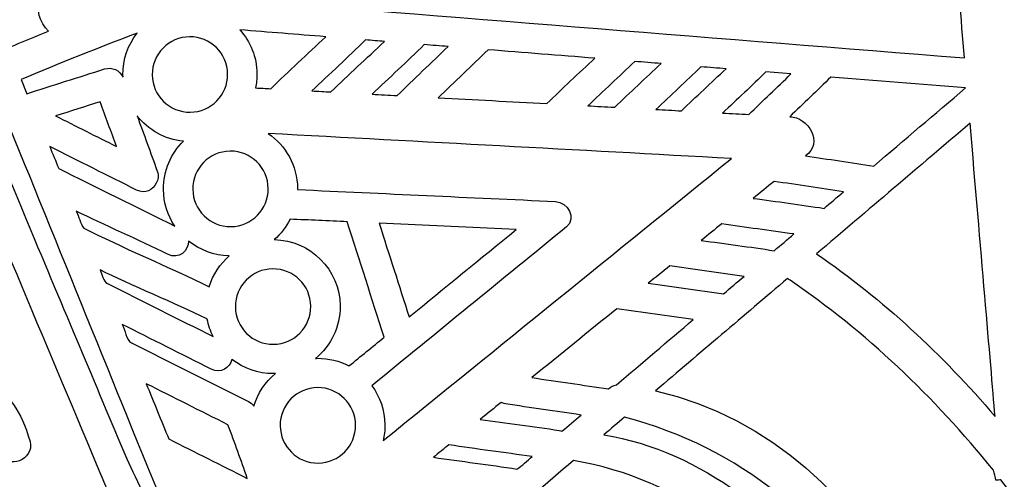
# Model space of a CAD drawing. Header units: millimetres. Extents: x -482 to 545, y -423 to 387.
# Tile 448 of 487: x 346 to 385, y 305 to 324. Entities that reach past the tile are written whole.
import ezdxf

# ---------------------------------------------------------------- set-up
doc = ezdxf.new("R2010")
doc.units = ezdxf.units.MM
doc.header["$MEASUREMENT"] = 0
doc.layers.add('Layer 1', color=7, linetype='Continuous')

msp = doc.modelspace()

# ---------------------------------------------------------------- linework, layer by layer
at = {"layer": 'Layer 1'}
for points, knots in [([(533.7913, 247.7796), (526.499, 265.0213), (516.0589, 280.5054), (502.762, 293.8027), (502.762, 293.8027), (489.4651, 307.0992), (473.981, 317.5393), (456.7393, 324.8316), (456.7393, 324.8316), (438.8884, 332.3821), (419.9266, 336.2104), (400.3806, 336.2104), (400.3806, 336.2104), (380.8342, 336.2104), (361.8724, 332.3821), (344.0219, 324.8316), (344.0219, 324.8316), (326.7806, 317.5393), (311.2961, 307.0992), (297.9992, 293.8027), (297.9992, 293.8027), (284.7023, 280.5054), (274.2625, 265.0213), (266.9699, 247.7796), (266.9699, 247.7796), (259.4194, 229.9291), (255.5914, 210.9673), (255.5914, 191.4209), (255.5914, 191.4209), (255.5914, 171.8749), (259.4194, 152.9128), (266.9699, 135.0622), (266.9699, 135.0622), (274.2625, 117.8205), (284.7023, 102.3364), (297.9992, 89.0395), (297.9992, 89.0395), (309.6119, 77.4264), (322.8944, 67.996), (337.5576, 60.9348), (337.5576, 60.9348), (337.5576, 60.9344), (337.5572, 60.9341), (337.5572, 60.9341), (337.5572, 60.9341), (337.5801, 60.9228), (337.6034, 60.9118), (337.6267, 60.9009), (337.6267, 60.9009), (337.6588, 60.8854), (337.6902, 60.8691), (337.722, 60.8536), (337.722, 60.8536), (337.7223, 60.8543), (337.7223, 60.8547), (337.7227, 60.855), (337.7227, 60.855), (338.2487, 60.6024), (338.775, 60.3513), (339.3045, 60.105), (339.3045, 60.105), (339.1366, 59.9558), (338.9644, 59.8352), (338.83, 59.7646), (338.83, 59.7646), (337.8994, 59.2739), (339.4442, 58.1817), (340.6066, 58.6646), (340.6066, 58.6646), (340.9227, 58.7962), (341.1824, 58.9624), (341.4043, 59.1504), (341.4043, 59.1504), (341.7835, 58.9807), (342.1627, 58.8121), (342.5437, 58.6459), (342.5437, 58.6459), (342.386, 58.5172), (342.2248, 58.3979), (342.0618, 58.2925), (342.0618, 58.2925), (340.776, 57.4606), (341.9535, 56.2379), (343.2465, 57.0743), (343.2465, 57.0743), (343.6504, 57.3357), (344.018, 57.5982), (344.3499, 57.8737), (344.3499, 57.8737), (344.7923, 57.6874), (345.2358, 57.5033), (345.6803, 57.322), (345.6803, 57.322), (344.3697, 56.5667), (345.0467, 54.9118), (346.6303, 55.7038), (346.6303, 55.7038), (347.0974, 55.937), (347.483, 56.1931), (347.8093, 56.4728), (347.8093, 56.4728), (348.2055, 56.3183), (348.6023, 56.1656), (348.9996, 56.0142), (348.9996, 56.0142), (348.8853, 55.9176), (348.7681, 55.8237), (348.6436, 55.7376), (348.6436, 55.7376), (347.1549, 54.7054), (347.6611, 53.3793), (349.0828, 53.9575), (349.0828, 53.9575), (349.8575, 54.2729), (350.5278, 54.7082), (351.0919, 55.2371), (351.0919, 55.2371), (352.2762, 54.8074), (353.465, 54.3936), (354.6585, 53.9963), (354.6585, 53.9963), (355.1435, 52.98), (355.8547, 52.1097), (356.8908, 51.5244), (356.8908, 51.5244), (358.4434, 50.6471), (360.3618, 50.4657), (362.1017, 50.2625), (362.1017, 50.2625), (364.0914, 50.0301), (365.5597, 49.9112), (367.4855, 49.9845), (367.4855, 49.9845), (367.3504, 49.8731), (367.2117, 49.7595), (367.0653, 49.6399), (367.0653, 49.6399), (366.6769, 49.3227), (366.9006, 48.8345), (367.5945, 49.1047), (367.5945, 49.1047), (368.5279, 49.4691), (369.3922, 49.8674), (370.2054, 50.326), (370.2054, 50.326), (371.0291, 50.1528), (371.9044, 50.1108), (372.7549, 50.1299), (372.7549, 50.1299), (372.0374, 49.5834), (371.215, 49.1008), (370.2294, 48.7093), (370.2294, 48.7093), (369.7771, 48.5293), (369.9225, 48.0654), (370.3525, 48.1236), (370.3525, 48.1236), (371.3741, 48.2619), (372.3831, 48.5068), (373.3402, 48.8574), (373.3402, 48.8574), (374.1057, 48.686), (374.9196, 48.6309), (375.7182, 48.6362), (375.7182, 48.6362), (375.1792, 48.3699), (374.5393, 48.1071), (373.7497, 47.8262), (373.7497, 47.8262), (373.44, 47.7084), (373.5321, 47.2025), (373.8877, 47.2484), (373.8877, 47.2484), (375.6798, 47.4802), (377.3968, 47.5557), (378.9049, 48.2132), (378.9049, 48.2132), (379.3593, 48.1459), (379.8143, 48.0813), (380.2698, 48.0178), (380.2698, 48.0178), (379.966, 47.7631), (379.6595, 47.52), (379.3547, 47.2943), (379.3547, 47.2943), (378.8816, 46.944), (379.0132, 46.2006), (379.687, 46.1601), (379.687, 46.1601), (381.1009, 46.0747), (388.0887, 44.8075), (391.5749, 44.7747), (391.5749, 44.7747), (391.5731, 44.4724), (391.8663, 44.1792), (392.1732, 44.4018), (392.1732, 44.4018), (393.717, 45.4693), (394.7037, 46.5876), (395.8082, 47.9935), (395.8082, 47.9935), (395.9222, 47.9257), (396.0382, 47.8633), (396.1582, 47.809), (396.1582, 47.809), (395.4604, 46.7002), (394.6917, 45.8719), (393.6891, 44.9755), (393.6891, 44.9755), (393.2876, 44.6163), (393.8803, 44.0279), (394.2796, 44.3849), (394.2796, 44.3849), (395.3789, 45.3677), (396.2178, 46.2945), (396.9756, 47.5423), (396.9756, 47.5423), (397.093, 47.5165), (397.2112, 47.4943), (397.3312, 47.477), (397.3312, 47.477), (396.9936, 46.4342), (396.367, 45.5551), (395.4869, 44.8731), (395.4869, 44.8731), (395.0621, 44.5444), (395.6572, 43.9577), (396.077, 44.2826), (396.077, 44.2826), (397.1061, 45.0799), (397.8279, 46.1728), (398.1831, 47.417), (398.1831, 47.417), (398.3119, 47.4163), (398.4407, 47.4188), (398.5691, 47.4244), (398.5691, 47.4244), (398.2734, 46.4712), (397.8025, 45.6048), (397.1375, 44.8375), (397.1375, 44.8375), (396.7875, 44.4329), (397.376, 43.8399), (397.728, 44.247), (397.728, 44.247), (398.3475, 44.962), (398.7462, 45.7823), (399.0972, 46.6416), (399.0972, 46.6416), (399.3395, 46.6388), (401.0516, 46.6346), (401.664, 46.6416), (401.664, 46.6416), (402.015, 45.7823), (402.4136, 44.962), (403.0328, 44.247), (403.0328, 44.247), (403.3852, 43.8399), (403.9736, 44.4329), (403.6233, 44.8375), (403.6233, 44.8375), (402.9587, 45.6048), (402.4877, 46.4712), (402.1921, 47.4244), (402.1921, 47.4244), (402.3205, 47.4188), (402.4493, 47.4163), (402.578, 47.417), (402.578, 47.417), (402.9333, 46.1728), (403.6551, 45.0799), (404.6841, 44.2826), (404.6841, 44.2826), (405.1036, 43.9577), (405.6991, 44.5444), (405.2747, 44.8731), (405.2747, 44.8731), (404.3945, 45.5551), (403.7676, 46.4342), (403.43, 47.477), (403.43, 47.477), (403.5499, 47.4943), (403.6681, 47.5165), (403.7856, 47.5423), (403.7856, 47.5423), (404.5434, 46.2945), (405.3823, 45.3677), (406.4815, 44.3849), (406.4815, 44.3849), (406.8809, 44.0279), (407.4735, 44.6163), (407.0717, 44.9755), (407.0717, 44.9755), (406.0698, 45.8719), (405.3008, 46.7002), (404.6026, 47.809), (404.6026, 47.809), (404.7229, 47.8633), (404.839, 47.9257), (404.9533, 47.9935), (404.9533, 47.9935), (406.0575, 46.5876), (407.0442, 45.4693), (408.588, 44.4018), (408.588, 44.4018), (408.8949, 44.1792), (409.188, 44.4724), (409.1863, 44.7747), (409.1863, 44.7747), (412.6724, 44.8075), (419.6599, 46.0747), (421.0742, 46.1601), (421.0742, 46.1601), (421.748, 46.2006), (421.8796, 46.944), (421.4065, 47.2943), (421.4065, 47.2943), (421.1017, 47.52), (420.7951, 47.7631), (420.4914, 48.0178), (420.4914, 48.0178), (420.9468, 48.0813), (421.4023, 48.1459), (421.8566, 48.2132), (421.8566, 48.2132), (423.3644, 47.5557), (425.0814, 47.4802), (426.8735, 47.2484), (426.8735, 47.2484), (427.2291, 47.2025), (427.3212, 47.7084), (427.0114, 47.8262), (427.0114, 47.8262), (426.2223, 48.1071), (425.5816, 48.3699), (425.0429, 48.6362), (425.0429, 48.6362), (425.842, 48.6309), (426.6555, 48.686), (427.421, 48.8574), (427.421, 48.8574), (428.3777, 48.5068), (429.3867, 48.2619), (430.409, 48.1236), (430.409, 48.1236), (430.8391, 48.0654), (430.9841, 48.5293), (430.5314, 48.7093), (430.5314, 48.7093), (429.5461, 49.1008), (428.7238, 49.5834), (428.0063, 50.1299), (428.0063, 50.1299), (428.8568, 50.1108), (429.7324, 50.1528), (430.5561, 50.326), (430.5561, 50.326), (431.3689, 49.8674), (432.2332, 49.4691), (433.1667, 49.1047), (433.1667, 49.1047), (433.8606, 48.8345), (434.0843, 49.3227), (433.6955, 49.6399), (433.6955, 49.6399), (433.5495, 49.7595), (433.4112, 49.8731), (433.2761, 49.9845), (433.2761, 49.9845), (435.2015, 49.9112), (436.6694, 50.0301), (438.6594, 50.2625), (438.6594, 50.2625), (440.3993, 50.4657), (442.3177, 50.6471), (443.8703, 51.5244), (443.8703, 51.5244), (444.9064, 52.1097), (445.6176, 52.98), (446.1027, 53.9963), (446.1027, 53.9963), (447.2958, 54.3936), (448.485, 54.8074), (449.6693, 55.2371), (449.6693, 55.2371), (450.2334, 54.7082), (450.9037, 54.2729), (451.6787, 53.9575), (451.6787, 53.9575), (453.1, 53.3793), (453.6063, 54.7054), (452.1172, 55.7376), (452.1172, 55.7376), (451.993, 55.8237), (451.8756, 55.9176), (451.7616, 56.0142), (451.7616, 56.0142), (452.1588, 56.1656), (452.5557, 56.3183), (452.9519, 56.4728), (452.9519, 56.4728), (453.2782, 56.1931), (453.6641, 55.937), (454.1309, 55.7038), (454.1309, 55.7038), (455.7141, 54.9118), (456.3915, 56.5667), (455.0809, 57.322), (455.0809, 57.322), (455.525, 57.5033), (455.9685, 57.6874), (456.4116, 57.8737), (456.4116, 57.8737), (456.7432, 57.5982), (457.1108, 57.3357), (457.5151, 57.0743), (457.5151, 57.0743), (458.8076, 56.2379), (459.9856, 57.4606), (458.6993, 58.2925), (458.6993, 58.2925), (458.5364, 58.3979), (458.3751, 58.5172), (458.2174, 58.6459), (458.2174, 58.6459), (458.5984, 58.8121), (458.9777, 58.9807), (459.3566, 59.1504), (459.3566, 59.1504), (459.5788, 58.9624), (459.8388, 58.7962), (460.1542, 58.6646), (460.1542, 58.6646), (461.3169, 58.1817), (462.8618, 59.2739), (461.9308, 59.7646), (461.9308, 59.7646), (461.7964, 59.8352), (461.6246, 59.9558), (461.457, 60.105), (461.457, 60.105), (476.8138, 67.2502), (490.6896, 76.9671), (502.762, 89.0395), (502.762, 89.0395), (516.0589, 102.3364), (526.499, 117.8205), (533.7913, 135.0622), (533.7913, 135.0622), (541.3418, 152.9128), (545.1698, 171.8749), (545.1698, 191.4209), (545.1698, 191.4209), (545.1698, 210.9673), (541.3418, 229.9291), (533.7913, 247.7796)], [0, 0, 0, 0, 0.0086957, 0.0086957, 0.0086957, 0.0086957, 0.0173913, 0.0173913, 0.0173913, 0.0173913, 0.026087, 0.026087, 0.026087, 0.026087, 0.0347826, 0.0347826, 0.0347826, 0.0347826, 0.0434783, 0.0434783, 0.0434783, 0.0434783, 0.0521739, 0.0521739, 0.0521739, 0.0521739, 0.0608696, 0.0608696, 0.0608696, 0.0608696, 0.0695652, 0.0695652, 0.0695652, 0.0695652, 0.0782609, 0.0782609, 0.0782609, 0.0782609, 0.0869565, 0.0869565, 0.0869565, 0.0869565, 0.0956522, 0.0956522, 0.0956522, 0.0956522, 0.1043478, 0.1043478, 0.1043478, 0.1043478, 0.1130435, 0.1130435, 0.1130435, 0.1130435, 0.1217391, 0.1217391, 0.1217391, 0.1217391, 0.1304348, 0.1304348, 0.1304348, 0.1304348, 0.1391304, 0.1391304, 0.1391304, 0.1391304, 0.1478261, 0.1478261, 0.1478261, 0.1478261, 0.1565217, 0.1565217, 0.1565217, 0.1565217, 0.1652174, 0.1652174, 0.1652174, 0.1652174, 0.173913, 0.173913, 0.173913, 0.173913, 0.1826087, 0.1826087, 0.1826087, 0.1826087, 0.1913043, 0.1913043, 0.1913043, 0.1913043, 0.2, 0.2, 0.2, 0.2, 0.2086957, 0.2086957, 0.2086957, 0.2086957, 0.2173913, 0.2173913, 0.2173913, 0.2173913, 0.226087, 0.226087, 0.226087, 0.226087, 0.2347826, 0.2347826, 0.2347826, 0.2347826, 0.2434783, 0.2434783, 0.2434783, 0.2434783, 0.2521739, 0.2521739, 0.2521739, 0.2521739, 0.2608696, 0.2608696, 0.2608696, 0.2608696, 0.2695652, 0.2695652, 0.2695652, 0.2695652, 0.2782609, 0.2782609, 0.2782609, 0.2782609, 0.2869565, 0.2869565, 0.2869565, 0.2869565, 0.2956522, 0.2956522, 0.2956522, 0.2956522, 0.3043478, 0.3043478, 0.3043478, 0.3043478, 0.3130435, 0.3130435, 0.3130435, 0.3130435, 0.3217391, 0.3217391, 0.3217391, 0.3217391, 0.3304348, 0.3304348, 0.3304348, 0.3304348, 0.3391304, 0.3391304, 0.3391304, 0.3391304, 0.3478261, 0.3478261, 0.3478261, 0.3478261, 0.3565217, 0.3565217, 0.3565217, 0.3565217, 0.3652174, 0.3652174, 0.3652174, 0.3652174, 0.373913, 0.373913, 0.373913, 0.373913, 0.3826087, 0.3826087, 0.3826087, 0.3826087, 0.3913043, 0.3913043, 0.3913043, 0.3913043, 0.4, 0.4, 0.4, 0.4, 0.4086957, 0.4086957, 0.4086957, 0.4086957, 0.4173913, 0.4173913, 0.4173913, 0.4173913, 0.426087, 0.426087, 0.426087, 0.426087, 0.4347826, 0.4347826, 0.4347826, 0.4347826, 0.4434783, 0.4434783, 0.4434783, 0.4434783, 0.4521739, 0.4521739, 0.4521739, 0.4521739, 0.4608696, 0.4608696, 0.4608696, 0.4608696, 0.4695652, 0.4695652, 0.4695652, 0.4695652, 0.4782609, 0.4782609, 0.4782609, 0.4782609, 0.4869565, 0.4869565, 0.4869565, 0.4869565, 0.4956522, 0.4956522, 0.4956522, 0.4956522, 0.5043478, 0.5043478, 0.5043478, 0.5043478, 0.5130435, 0.5130435, 0.5130435, 0.5130435, 0.5217391, 0.5217391, 0.5217391, 0.5217391, 0.5304348, 0.5304348, 0.5304348, 0.5304348, 0.5391304, 0.5391304, 0.5391304, 0.5391304, 0.5478261, 0.5478261, 0.5478261, 0.5478261, 0.5565217, 0.5565217, 0.5565217, 0.5565217, 0.5652174, 0.5652174, 0.5652174, 0.5652174, 0.573913, 0.573913, 0.573913, 0.573913, 0.5826087, 0.5826087, 0.5826087, 0.5826087, 0.5913043, 0.5913043, 0.5913043, 0.5913043, 0.6, 0.6, 0.6, 0.6, 0.6086957, 0.6086957, 0.6086957, 0.6086957, 0.6173913, 0.6173913, 0.6173913, 0.6173913, 0.626087, 0.626087, 0.626087, 0.626087, 0.6347826, 0.6347826, 0.6347826, 0.6347826, 0.6434783, 0.6434783, 0.6434783, 0.6434783, 0.6521739, 0.6521739, 0.6521739, 0.6521739, 0.6608696, 0.6608696, 0.6608696, 0.6608696, 0.6695652, 0.6695652, 0.6695652, 0.6695652, 0.6782609, 0.6782609, 0.6782609, 0.6782609, 0.6869565, 0.6869565, 0.6869565, 0.6869565, 0.6956522, 0.6956522, 0.6956522, 0.6956522, 0.7043478, 0.7043478, 0.7043478, 0.7043478, 0.7130435, 0.7130435, 0.7130435, 0.7130435, 0.7217391, 0.7217391, 0.7217391, 0.7217391, 0.7304348, 0.7304348, 0.7304348, 0.7304348, 0.7391304, 0.7391304, 0.7391304, 0.7391304, 0.7478261, 0.7478261, 0.7478261, 0.7478261, 0.7565217, 0.7565217, 0.7565217, 0.7565217, 0.7652174, 0.7652174, 0.7652174, 0.7652174, 0.773913, 0.773913, 0.773913, 0.773913, 0.7826087, 0.7826087, 0.7826087, 0.7826087, 0.7913043, 0.7913043, 0.7913043, 0.7913043, 0.8, 0.8, 0.8, 0.8, 0.8086957, 0.8086957, 0.8086957, 0.8086957, 0.8173913, 0.8173913, 0.8173913, 0.8173913, 0.826087, 0.826087, 0.826087, 0.826087, 0.8347826, 0.8347826, 0.8347826, 0.8347826, 0.8434783, 0.8434783, 0.8434783, 0.8434783, 0.8521739, 0.8521739, 0.8521739, 0.8521739, 0.8608696, 0.8608696, 0.8608696, 0.8608696, 0.8695652, 0.8695652, 0.8695652, 0.8695652, 0.8782609, 0.8782609, 0.8782609, 0.8782609, 0.8869565, 0.8869565, 0.8869565, 0.8869565, 0.8956522, 0.8956522, 0.8956522, 0.8956522, 0.9043478, 0.9043478, 0.9043478, 0.9043478, 0.9130435, 0.9130435, 0.9130435, 0.9130435, 0.9217391, 0.9217391, 0.9217391, 0.9217391, 0.9304348, 0.9304348, 0.9304348, 0.9304348, 0.9391304, 0.9391304, 0.9391304, 0.9391304, 0.9478261, 0.9478261, 0.9478261, 0.9478261, 0.9565217, 0.9565217, 0.9565217, 0.9565217, 0.9652174, 0.9652174, 0.9652174, 0.9652174, 0.973913, 0.973913, 0.973913, 0.973913, 0.9826087, 0.9826087, 0.9826087, 0.9826087, 1, 1, 1, 1]), ([(383.7312, 322.1089), (373.9731, 322.8903), (364.2727, 323.6674), (354.517, 324.4442), (354.517, 324.4442), (363.6183, 327.591), (373.1416, 329.8245), (382.9745, 331.044), (382.9745, 331.044), (383.1933, 328.4454), (383.4614, 325.2853), (383.7312, 322.1089)], [0, 0, 0, 0, 0.25, 0.25, 0.25, 0.25, 0.5, 0.5, 0.5, 0.5, 1, 1, 1, 1]), ([(346.9199, 324.549), (346.9196, 324.5476), (346.9185, 324.5465), (346.9182, 324.5451), (346.9182, 324.5451), (346.7435, 324.0463), (346.8924, 323.515), (347.2512, 323.1728), (347.2512, 323.1728), (346.5319, 322.8821), (345.814, 322.5869), (345.0982, 322.2838), (345.0982, 322.2838), (344.8724, 322.1886), (344.648, 322.0902), (344.423, 321.9935), (344.423, 321.9935), (344.5697, 322.4955), (344.4025, 323.0197), (344.0243, 323.3446), (344.0243, 323.3446), (344.9839, 323.7563), (345.9494, 324.1578), (346.9199, 324.549)], [0, 0, 0, 0, 0.1428571, 0.1428571, 0.1428571, 0.1428571, 0.2857143, 0.2857143, 0.2857143, 0.2857143, 0.4285714, 0.4285714, 0.4285714, 0.4285714, 0.5714286, 0.5714286, 0.5714286, 0.5714286, 0.7142857, 0.7142857, 0.7142857, 0.7142857, 1, 1, 1, 1]), ([(356.1034, 320.8815), (355.9024, 320.8925), (355.7009, 320.9034), (355.4998, 320.914), (355.4998, 320.914), (355.5365, 321.0939), (355.5556, 321.2805), (355.5538, 321.4717), (355.5538, 321.4717), (355.5478, 322.1455), (355.2903, 322.7573), (354.8744, 323.2233), (354.8744, 323.2233), (356.0128, 323.1323), (357.1515, 323.0412), (358.29, 322.9502), (358.29, 322.9502), (357.5604, 322.2613), (356.8228, 321.5811), (356.1034, 320.8815)], [0, 0, 0, 0, 0.1666667, 0.1666667, 0.1666667, 0.1666667, 0.3333333, 0.3333333, 0.3333333, 0.3333333, 0.5, 0.5, 0.5, 0.5, 0.6666667, 0.6666667, 0.6666667, 0.6666667, 1, 1, 1, 1]), ([(350.2145, 321.4234), (350.2149, 321.3945), (350.2181, 321.3666), (350.2191, 321.3377), (350.2191, 321.3377), (350.0928, 321.6167), (349.7799, 321.7624), (349.4836, 321.6682), (349.4836, 321.6682), (348.4499, 321.3402), (347.4163, 321.0117), (346.3823, 320.6833), (346.3823, 320.6833), (346.3823, 320.6833), (346.1668, 321.2541), (346.1668, 321.2541), (346.1668, 321.2541), (347.6925, 321.8933), (349.2317, 322.5071), (350.7846, 323.0938), (350.7846, 323.0938), (350.423, 322.6341), (350.2089, 322.0538), (350.2145, 321.4234)], [0, 0, 0, 0, 0.1428571, 0.1428571, 0.1428571, 0.1428571, 0.2857143, 0.2857143, 0.2857143, 0.2857143, 0.4285714, 0.4285714, 0.4285714, 0.4285714, 0.5714286, 0.5714286, 0.5714286, 0.5714286, 0.7142857, 0.7142857, 0.7142857, 0.7142857, 1, 1, 1, 1]), ([(354.3861, 321.4612), (354.3932, 320.6318), (353.7271, 319.9534), (352.8978, 319.946), (352.8978, 319.946), (352.0684, 319.9386), (351.39, 320.6046), (351.3826, 321.434), (351.3826, 321.434), (351.3752, 322.2634), (352.0412, 322.9418), (352.8706, 322.9492), (352.8706, 322.9492), (353.7, 322.9569), (354.3784, 322.2905), (354.3861, 321.4612)], [0, 0, 0, 0, 0.2, 0.2, 0.2, 0.2, 0.4, 0.4, 0.4, 0.4, 0.6, 0.6, 0.6, 0.6, 1, 1, 1, 1]), ([(358.4995, 320.7524), (358.2445, 320.7662), (357.9901, 320.7799), (357.7354, 320.7937), (357.7354, 320.7937), (358.4512, 321.4696), (359.1744, 322.1374), (359.8806, 322.8232), (359.8806, 322.8232), (360.1297, 322.8035), (360.3784, 322.7834), (360.6275, 322.7636), (360.6275, 322.7636), (359.9187, 322.0923), (359.2015, 321.4301), (358.4995, 320.7524)], [0, 0, 0, 0, 0.2, 0.2, 0.2, 0.2, 0.4, 0.4, 0.4, 0.4, 0.6, 0.6, 0.6, 0.6, 1, 1, 1, 1]), ([(361.139, 320.6103), (360.8042, 320.6286), (360.4694, 320.6462), (360.1346, 320.6646), (360.1346, 320.6646), (360.8307, 321.3197), (361.5327, 321.9688), (362.2167, 322.6366), (362.2167, 322.6366), (362.5339, 322.6112), (362.8514, 322.5858), (363.1685, 322.5604), (363.1685, 322.5604), (362.4898, 321.9124), (361.8096, 321.2668), (361.139, 320.6103)], [0, 0, 0, 0, 0.2, 0.2, 0.2, 0.2, 0.4, 0.4, 0.4, 0.4, 0.6, 0.6, 0.6, 0.6, 1, 1, 1, 1]), ([(367.0942, 320.2896), (365.6524, 320.3672), (364.2106, 320.4452), (362.7685, 320.5224), (362.7685, 320.5224), (363.4324, 321.1585), (364.0977, 321.7931), (364.7571, 322.4334), (364.7571, 322.4334), (366.1724, 322.3202), (367.5878, 322.2073), (369.0028, 322.094), (369.0028, 322.094), (368.3656, 321.494), (367.7239, 320.8978), (367.0942, 320.2896)], [0, 0, 0, 0, 0.2, 0.2, 0.2, 0.2, 0.4, 0.4, 0.4, 0.4, 0.6, 0.6, 0.6, 0.6, 1, 1, 1, 1]), ([(369.7986, 320.1439), (369.4423, 320.1633), (369.086, 320.1823), (368.7294, 320.2014), (368.7294, 320.2014), (369.3531, 320.7888), (369.98, 321.3719), (370.5963, 321.9667), (370.5963, 321.9667), (370.9455, 321.9388), (371.2944, 321.9109), (371.644, 321.8831), (371.644, 321.8831), (371.0298, 321.3021), (370.4103, 320.7274), (369.7986, 320.1439)], [0, 0, 0, 0, 0.2, 0.2, 0.2, 0.2, 0.4, 0.4, 0.4, 0.4, 0.6, 0.6, 0.6, 0.6, 1, 1, 1, 1]), ([(372.4565, 320.0007), (372.1174, 320.019), (371.7788, 320.0373), (371.4401, 320.0557), (371.4401, 320.0557), (372.0409, 320.6191), (372.6434, 321.1807), (373.2333, 321.7561), (373.2333, 321.7561), (373.5667, 321.7293), (373.9, 321.7028), (374.2334, 321.676), (374.2334, 321.676), (373.6418, 321.1172), (373.0452, 320.563), (372.4565, 320.0007)], [0, 0, 0, 0, 0.2, 0.2, 0.2, 0.2, 0.4, 0.4, 0.4, 0.4, 0.6, 0.6, 0.6, 0.6, 1, 1, 1, 1]), ([(375.1407, 319.8564), (374.7929, 319.8751), (374.4451, 319.8938), (374.0972, 319.9125), (374.0972, 319.9125), (374.6754, 320.455), (375.2554, 320.9965), (375.8241, 321.549), (375.8241, 321.549), (375.8241, 321.549), (376.8196, 321.4693), (376.8196, 321.4693), (376.8196, 321.4693), (376.2591, 320.9323), (375.6999, 320.3947), (375.1407, 319.8564)], [0, 0, 0, 0, 0.2, 0.2, 0.2, 0.2, 0.4, 0.4, 0.4, 0.4, 0.6, 0.6, 0.6, 0.6, 1, 1, 1, 1]), ([(380.1142, 317.8021), (379.2114, 317.944), (378.3062, 318.0738), (377.4021, 318.2061), (377.4021, 318.2061), (378.1316, 318.7183), (377.5037, 319.7597), (376.7702, 319.7685), (376.7702, 319.7685), (377.3188, 320.2906), (377.8663, 320.8131), (378.4078, 321.3423), (378.4078, 321.3423), (380.1964, 321.1994), (381.985, 321.0565), (383.7732, 320.9136), (383.7732, 320.9136), (382.5533, 319.8765), (381.3338, 318.8393), (380.1142, 317.8021)], [0, 0, 0, 0, 0.1666667, 0.1666667, 0.1666667, 0.1666667, 0.3333333, 0.3333333, 0.3333333, 0.3333333, 0.5, 0.5, 0.5, 0.5, 0.6666667, 0.6666667, 0.6666667, 0.6666667, 1, 1, 1, 1]), ([(350.3715, 306.1425), (349.7379, 307.646), (349.104, 309.1496), (348.4704, 310.6535), (348.4704, 310.6535), (347.2343, 313.5882), (345.5963, 317.5171), (344.3644, 320.4836), (344.3644, 320.4836), (344.611, 320.5909), (344.8569, 320.6984), (345.1042, 320.8046), (345.1042, 320.8046), (347.1912, 315.7634), (349.5234, 309.8967), (351.6041, 304.8644), (351.6041, 304.8644), (352.8103, 302.524), (352.3686, 302.6433), (350.2308, 301.6481), (350.2308, 301.6481), (345.3511, 299.0972), (340.5318, 296.434), (335.6579, 293.8725), (335.6579, 293.8725), (335.504, 294.1071), (335.3495, 294.3407), (335.1957, 294.5753), (335.1957, 294.5753), (339.4209, 296.784), (343.6571, 298.9726), (347.8982, 301.1503), (347.8982, 301.1503), (348.8186, 301.623), (350.5535, 302.1191), (351.0838, 303.0839), (351.0838, 303.0839), (351.6048, 304.0318), (350.7317, 305.2866), (350.3715, 306.1425)], [0, 0, 0, 0, 0.0909091, 0.0909091, 0.0909091, 0.0909091, 0.1818182, 0.1818182, 0.1818182, 0.1818182, 0.2727273, 0.2727273, 0.2727273, 0.2727273, 0.3636364, 0.3636364, 0.3636364, 0.3636364, 0.4545455, 0.4545455, 0.4545455, 0.4545455, 0.5454545, 0.5454545, 0.5454545, 0.5454545, 0.6363636, 0.6363636, 0.6363636, 0.6363636, 0.7272727, 0.7272727, 0.7272727, 0.7272727, 0.8181818, 0.8181818, 0.8181818, 0.8181818, 1, 1, 1, 1]), ([(347.5355, 319.7982), (348.1271, 319.9858), (348.7184, 320.1739), (349.31, 320.3619), (349.31, 320.3619), (349.5256, 319.7692), (349.7415, 319.1762), (349.9566, 318.5832), (349.9566, 318.5832), (349.1495, 318.9882), (348.3427, 319.3932), (347.5355, 319.7982)], [0, 0, 0, 0, 0.25, 0.25, 0.25, 0.25, 0.5, 0.5, 0.5, 0.5, 1, 1, 1, 1]), ([(343.275, 320.0035), (345.2185, 315.3235), (347.5835, 309.6971), (349.5379, 305.0563), (349.5379, 305.0563), (349.8455, 304.326), (350.2438, 303.8727), (349.5354, 303.3227), (349.5354, 303.3227), (348.452, 302.4817), (346.8568, 301.949), (345.6319, 301.3193), (345.6319, 301.3193), (344.332, 300.6508), (343.0323, 299.9809), (341.7337, 299.3099), (341.7337, 299.3099), (339.3331, 298.0695), (336.9349, 296.8239), (334.5403, 295.5719), (334.5403, 295.5719), (333.5976, 297.0048), (332.6515, 298.435), (331.7046, 299.8652), (331.7046, 299.8652), (331.7798, 299.8652), (331.8376, 299.8588), (331.8637, 299.856), (331.8637, 299.856), (332.1004, 299.8316), (332.3153, 299.7082), (332.4666, 299.5244), (332.4666, 299.5244), (332.6176, 299.3409), (332.7478, 299.1868), (332.8039, 299.1081), (332.8039, 299.1081), (333.7296, 297.8025), (335.1125, 297.8801), (336.5042, 298.5281), (336.5042, 298.5281), (338.291, 299.36), (339.749, 302.1399), (341.9659, 301.5603), (341.9659, 301.5603), (342.5522, 301.4068), (342.8411, 301.9183), (342.4086, 302.2697), (342.4086, 302.2697), (340.3618, 303.9316), (338.4127, 302.0122), (336.2075, 301.6499), (336.2075, 301.6499), (334.4979, 301.3687), (336.4093, 302.269), (336.815, 302.4373), (336.815, 302.4373), (337.4803, 302.7128), (338.1506, 302.976), (338.8258, 303.2261), (338.8258, 303.2261), (340.099, 303.6981), (341.4124, 304.3585), (342.8312, 304.1595), (342.8312, 304.1595), (343.1921, 304.1084), (343.7382, 303.9941), (344.0607, 303.8794), (344.0607, 303.8794), (344.8128, 303.612), (345.149, 304.2093), (344.6315, 304.6118), (344.6315, 304.6118), (344.2981, 304.8718), (343.7015, 305.2687), (343.3534, 305.3904), (343.3534, 305.3904), (342.3603, 305.8444), (341.5697, 306.1658), (340.4994, 306.1855), (340.4994, 306.1855), (339.3052, 306.2074), (338.0162, 305.7647), (336.8926, 305.2415), (336.8926, 305.2415), (336.7127, 305.1579), (336.3024, 305.1353), (336.4523, 305.3336), (336.4523, 305.3336), (336.5892, 305.5142), (337.2566, 305.9654), (337.475, 306.0733), (337.475, 306.0733), (338.1996, 306.4318), (338.9602, 306.8283), (339.7155, 307.1183), (339.7155, 307.1183), (341.2265, 307.6975), (344.8206, 308.7329), (345.4012, 306.4138), (345.4012, 306.4138), (345.5878, 305.6691), (346.7026, 306.0956), (346.5181, 306.8329), (346.5181, 306.8329), (346.1329, 308.1187), (345.717, 308.6811), (344.7493, 309.1979), (344.7493, 309.1979), (343.583, 309.8209), (342.9081, 310.8711), (343.1025, 312.1581), (343.1025, 312.1581), (343.268, 313.2517), (342.9381, 314.0306), (341.9793, 315.0279), (341.9793, 315.0279), (341.4282, 315.5662), (340.6701, 314.6444), (341.2145, 314.1117), (341.2145, 314.1117), (343.0002, 312.3644), (339.3634, 309.2614), (338.1329, 308.3392), (338.1329, 308.3392), (337.5018, 307.8658), (336.7582, 307.555), (336.0957, 307.1278), (336.0957, 307.1278), (335.8505, 306.9694), (335.3862, 306.7461), (335.34, 307.0297), (335.34, 307.0297), (335.2885, 307.3458), (335.5944, 307.4725), (335.9006, 307.7028), (335.9006, 307.7028), (336.804, 308.3823), (337.862, 309.3192), (338.3795, 310.2717), (338.3795, 310.2717), (338.8561, 311.1491), (339.0766, 311.7718), (339.1493, 312.7839), (339.1493, 312.7839), (339.1846, 313.2697), (339.0847, 313.8666), (339.0216, 314.34), (339.0216, 314.34), (338.9189, 315.1094), (338.2684, 315.0985), (338.1456, 314.3368), (338.1456, 314.3368), (338.103, 314.0729), (337.8811, 313.3903), (337.7657, 313.1338), (337.7657, 313.1338), (337.1427, 311.7432), (336.0209, 310.7318), (334.9054, 309.8248), (334.9054, 309.8248), (334.2016, 309.2526), (333.2688, 308.8434), (332.5947, 308.2666), (332.5947, 308.2666), (332.4144, 308.112), (332.213, 307.9812), (332.0073, 307.8616), (332.0073, 307.8616), (331.4291, 307.5257), (331.6873, 307.7293), (331.9152, 308.0609), (331.9152, 308.0609), (332.6649, 309.1485), (333.876, 310.0135), (334.7315, 311.0376), (334.7315, 311.0376), (335.43, 311.8734), (335.951, 312.4533), (335.8776, 313.6027), (335.8776, 313.6027), (335.8318, 314.3206), (335.2885, 314.2814), (335.104, 313.6559), (335.104, 313.6559), (334.4545, 311.4536), (330.9257, 311.48), (329.3562, 310.2026), (329.3562, 310.2026), (327.9317, 309.0441), (327.7542, 307.9935), (328.5145, 306.5595), (328.5145, 306.5595), (328.6221, 306.3559), (328.5889, 306.1047), (328.4203, 305.9478), (328.4203, 305.9478), (328.3554, 305.8871), (328.0939, 305.753), (327.8915, 305.6232), (327.8915, 305.6232), (326.9001, 307.1232), (325.911, 308.6246), (324.9264, 310.1292), (324.9264, 310.1292), (330.7652, 313.8535), (336.8958, 317.159), (343.275, 320.0035)], [0, 0, 0, 0, 0.0188679, 0.0188679, 0.0188679, 0.0188679, 0.0377358, 0.0377358, 0.0377358, 0.0377358, 0.0566038, 0.0566038, 0.0566038, 0.0566038, 0.0754717, 0.0754717, 0.0754717, 0.0754717, 0.0943396, 0.0943396, 0.0943396, 0.0943396, 0.1132075, 0.1132075, 0.1132075, 0.1132075, 0.1320755, 0.1320755, 0.1320755, 0.1320755, 0.1509434, 0.1509434, 0.1509434, 0.1509434, 0.1698113, 0.1698113, 0.1698113, 0.1698113, 0.1886792, 0.1886792, 0.1886792, 0.1886792, 0.2075472, 0.2075472, 0.2075472, 0.2075472, 0.2264151, 0.2264151, 0.2264151, 0.2264151, 0.245283, 0.245283, 0.245283, 0.245283, 0.2641509, 0.2641509, 0.2641509, 0.2641509, 0.2830189, 0.2830189, 0.2830189, 0.2830189, 0.3018868, 0.3018868, 0.3018868, 0.3018868, 0.3207547, 0.3207547, 0.3207547, 0.3207547, 0.3396226, 0.3396226, 0.3396226, 0.3396226, 0.3584906, 0.3584906, 0.3584906, 0.3584906, 0.3773585, 0.3773585, 0.3773585, 0.3773585, 0.3962264, 0.3962264, 0.3962264, 0.3962264, 0.4150943, 0.4150943, 0.4150943, 0.4150943, 0.4339623, 0.4339623, 0.4339623, 0.4339623, 0.4528302, 0.4528302, 0.4528302, 0.4528302, 0.4716981, 0.4716981, 0.4716981, 0.4716981, 0.490566, 0.490566, 0.490566, 0.490566, 0.509434, 0.509434, 0.509434, 0.509434, 0.5283019, 0.5283019, 0.5283019, 0.5283019, 0.5471698, 0.5471698, 0.5471698, 0.5471698, 0.5660377, 0.5660377, 0.5660377, 0.5660377, 0.5849057, 0.5849057, 0.5849057, 0.5849057, 0.6037736, 0.6037736, 0.6037736, 0.6037736, 0.6226415, 0.6226415, 0.6226415, 0.6226415, 0.6415094, 0.6415094, 0.6415094, 0.6415094, 0.6603774, 0.6603774, 0.6603774, 0.6603774, 0.6792453, 0.6792453, 0.6792453, 0.6792453, 0.6981132, 0.6981132, 0.6981132, 0.6981132, 0.7169811, 0.7169811, 0.7169811, 0.7169811, 0.7358491, 0.7358491, 0.7358491, 0.7358491, 0.754717, 0.754717, 0.754717, 0.754717, 0.7735849, 0.7735849, 0.7735849, 0.7735849, 0.7924528, 0.7924528, 0.7924528, 0.7924528, 0.8113208, 0.8113208, 0.8113208, 0.8113208, 0.8301887, 0.8301887, 0.8301887, 0.8301887, 0.8490566, 0.8490566, 0.8490566, 0.8490566, 0.8679245, 0.8679245, 0.8679245, 0.8679245, 0.8867925, 0.8867925, 0.8867925, 0.8867925, 0.9056604, 0.9056604, 0.9056604, 0.9056604, 0.9245283, 0.9245283, 0.9245283, 0.9245283, 0.9433962, 0.9433962, 0.9433962, 0.9433962, 0.9622642, 0.9622642, 0.9622642, 0.9622642, 1, 1, 1, 1]), ([(351.8292, 316.8694), (351.8338, 316.3296), (351.9992, 315.8294), (352.2786, 315.4121), (352.2786, 315.4121), (350.8319, 316.136), (349.0712, 316.996), (347.6597, 317.7044), (347.6597, 317.7044), (347.5401, 317.9969), (347.4209, 318.289), (347.3009, 318.5811), (347.3009, 318.5811), (348.4542, 318.0025), (349.6081, 317.4236), (350.7613, 316.8447), (350.7613, 316.8447), (351.1067, 316.6718), (351.4108, 316.8553), (351.5417, 317.1245), (351.5417, 317.1245), (351.6225, 317.2529), (351.6496, 317.4173), (351.5815, 317.6053), (351.5815, 317.6053), (351.3148, 318.338), (351.0485, 319.0707), (350.7821, 319.8035), (350.7821, 319.8035), (351.2206, 319.2439), (351.8768, 318.8633), (352.6233, 318.791), (352.6233, 318.791), (352.1276, 318.3013), (351.8225, 317.6208), (351.8292, 316.8694)], [0, 0, 0, 0, 0.1, 0.1, 0.1, 0.1, 0.2, 0.2, 0.2, 0.2, 0.3, 0.3, 0.3, 0.3, 0.4, 0.4, 0.4, 0.4, 0.5, 0.5, 0.5, 0.5, 0.6, 0.6, 0.6, 0.6, 0.7, 0.7, 0.7, 0.7, 0.8, 0.8, 0.8, 0.8, 1, 1, 1, 1]), ([(384.948, 307.8333), (382.85, 310.294), (380.4829, 312.496), (377.837, 314.3061), (377.837, 314.3061), (379.8757, 316.0397), (381.9141, 317.7729), (383.9524, 319.5064), (383.9524, 319.5064), (384.3719, 314.5848), (384.7638, 309.9945), (384.948, 307.8333)], [0, 0, 0, 0, 0.25, 0.25, 0.25, 0.25, 0.5, 0.5, 0.5, 0.5, 1, 1, 1, 1]), ([(360.5781, 306.8734), (360.625, 307.0756), (360.6511, 307.2858), (360.649, 307.5028), (360.649, 307.5028), (360.6437, 308.0856), (360.4497, 308.6215), (360.129, 309.0575), (360.129, 309.0575), (362.712, 311.1643), (365.2954, 313.2711), (367.8781, 315.3779), (367.8781, 315.3779), (368.3096, 315.7299), (367.9092, 316.3709), (367.4474, 316.3924), (367.4474, 316.3924), (364.0201, 316.5505), (360.5929, 316.7085), (357.1664, 316.8666), (357.1664, 316.8666), (357.1664, 316.8835), (357.1685, 316.9004), (357.1685, 316.9177), (357.1685, 316.9177), (357.1604, 317.8268), (356.6972, 318.6234), (355.9987, 319.099), (355.9987, 319.099), (362.1497, 318.7677), (368.3007, 318.4361), (374.4518, 318.1048), (374.4518, 318.1048), (369.8272, 314.3611), (365.2026, 310.6175), (360.5781, 306.8734)], [0, 0, 0, 0, 0.1, 0.1, 0.1, 0.1, 0.2, 0.2, 0.2, 0.2, 0.3, 0.3, 0.3, 0.3, 0.4, 0.4, 0.4, 0.4, 0.5, 0.5, 0.5, 0.5, 0.6, 0.6, 0.6, 0.6, 0.7, 0.7, 0.7, 0.7, 0.8, 0.8, 0.8, 0.8, 1, 1, 1, 1]), ([(356.0008, 316.9071), (356.0078, 316.0778), (355.3418, 315.3994), (354.5124, 315.392), (354.5124, 315.392), (353.6834, 315.3842), (353.0046, 316.0506), (352.9972, 316.88), (352.9972, 316.88), (352.9898, 317.7094), (353.6559, 318.3878), (354.4853, 318.3952), (354.4853, 318.3952), (355.315, 318.4029), (355.993, 317.7365), (356.0008, 316.9071)], [0, 0, 0, 0, 0.2, 0.2, 0.2, 0.2, 0.4, 0.4, 0.4, 0.4, 0.6, 0.6, 0.6, 0.6, 1, 1, 1, 1]), ([(375.3154, 316.5166), (375.5941, 316.742), (375.8728, 316.9678), (376.1515, 317.1936), (376.1515, 317.1936), (377.0715, 317.0518), (377.9937, 316.9181), (378.9148, 316.7819), (378.9148, 316.7819), (378.6548, 316.5611), (378.3948, 316.3399), (378.1351, 316.119), (378.1351, 316.119), (377.1967, 316.2637), (376.2555, 316.3857), (375.3154, 316.5166)], [0, 0, 0, 0, 0.2, 0.2, 0.2, 0.2, 0.4, 0.4, 0.4, 0.4, 0.6, 0.6, 0.6, 0.6, 1, 1, 1, 1]), ([(354.451, 314.2267), (354.0785, 313.9047), (353.798, 313.4806), (353.6481, 312.9998), (353.6481, 312.9998), (352.1213, 313.7403), (350.0773, 314.6141), (348.6542, 315.3281), (348.6542, 315.3281), (348.5173, 315.5137), (348.4623, 315.7917), (348.3547, 316.0079), (348.3547, 316.0079), (349.4303, 315.4731), (350.8756, 314.8529), (351.9901, 314.2941), (351.9901, 314.2941), (352.4504, 314.0627), (352.8335, 314.4373), (352.8311, 314.8134), (352.8311, 314.8134), (353.2766, 314.456), (353.8386, 314.2377), (354.451, 314.2267)], [0, 0, 0, 0, 0.1428571, 0.1428571, 0.1428571, 0.1428571, 0.2857143, 0.2857143, 0.2857143, 0.2857143, 0.4285714, 0.4285714, 0.4285714, 0.4285714, 0.5714286, 0.5714286, 0.5714286, 0.5714286, 0.7142857, 0.7142857, 0.7142857, 0.7142857, 1, 1, 1, 1]), ([(359.2174, 309.8438), (358.8403, 310.0417), (358.4106, 310.1525), (357.9552, 310.1483), (357.9552, 310.1483), (357.9322, 310.1483), (357.9104, 310.1451), (357.8881, 310.1444), (357.8881, 310.1444), (358.4907, 310.6393), (358.8728, 311.3915), (358.865, 312.2314), (358.865, 312.2314), (358.8519, 313.6817), (357.6842, 314.8487), (356.2428, 314.8741), (356.2428, 314.8741), (356.5046, 315.1002), (356.7183, 315.3771), (356.8764, 315.6876), (356.8764, 315.6876), (357.6345, 315.6527), (358.3926, 315.6177), (359.1507, 315.5828), (359.1507, 315.5828), (359.6393, 314.0507), (360.1286, 312.5182), (360.6179, 310.9865), (360.6179, 310.9865), (360.1512, 310.6055), (359.6841, 310.2245), (359.2174, 309.8438)], [0, 0, 0, 0, 0.1111111, 0.1111111, 0.1111111, 0.1111111, 0.2222222, 0.2222222, 0.2222222, 0.2222222, 0.3333333, 0.3333333, 0.3333333, 0.3333333, 0.4444444, 0.4444444, 0.4444444, 0.4444444, 0.5555556, 0.5555556, 0.5555556, 0.5555556, 0.6666667, 0.6666667, 0.6666667, 0.6666667, 0.7777778, 0.7777778, 0.7777778, 0.7777778, 1, 1, 1, 1]), ([(360.4211, 315.5243), (360.4211, 315.5243), (365.8729, 315.2724), (365.8729, 315.2724), (365.8729, 315.2724), (364.4526, 314.1139), (363.032, 312.955), (361.611, 311.7961), (361.611, 311.7961), (361.2145, 313.0389), (360.8176, 314.2814), (360.4211, 315.5243)], [0, 0, 0, 0, 0.25, 0.25, 0.25, 0.25, 0.5, 0.5, 0.5, 0.5, 1, 1, 1, 1]), ([(373.2467, 314.842), (373.518, 315.0618), (373.79, 315.2819), (374.0612, 315.5017), (374.0612, 315.5017), (375.0176, 315.3574), (375.9772, 315.2339), (376.935, 315.0985), (376.935, 315.0985), (376.6736, 314.8759), (376.4118, 314.6536), (376.15, 314.4314), (376.15, 314.4314), (375.1845, 314.5827), (374.2151, 314.7079), (373.2467, 314.842)], [0, 0, 0, 0, 0.2, 0.2, 0.2, 0.2, 0.4, 0.4, 0.4, 0.4, 0.6, 0.6, 0.6, 0.6, 1, 1, 1, 1]), ([(357.6969, 312.2212), (357.7044, 311.3915), (357.038, 310.7134), (356.2089, 310.7057), (356.2089, 310.7057), (355.3795, 310.6983), (354.7012, 311.3647), (354.6937, 312.194), (354.6937, 312.194), (354.686, 313.0231), (355.3524, 313.7018), (356.1818, 313.7092), (356.1818, 313.7092), (357.0111, 313.7166), (357.6895, 313.0506), (357.6969, 312.2212)], [0, 0, 0, 0, 0.2, 0.2, 0.2, 0.2, 0.4, 0.4, 0.4, 0.4, 0.6, 0.6, 0.6, 0.6, 1, 1, 1, 1]), ([(371.1378, 313.1349), (371.4225, 313.3653), (371.7072, 313.596), (371.9922, 313.8263), (371.9922, 313.8263), (372.9768, 313.6789), (373.9646, 313.5515), (374.9502, 313.4108), (374.9502, 313.4108), (374.6768, 313.1783), (374.4038, 312.9462), (374.1304, 312.714), (374.1304, 312.714), (373.1345, 312.865), (372.1351, 312.9934), (371.1378, 313.1349)], [0, 0, 0, 0, 0.2, 0.2, 0.2, 0.2, 0.4, 0.4, 0.4, 0.4, 0.6, 0.6, 0.6, 0.6, 1, 1, 1, 1]), ([(349.6035, 313.1233), (349.4067, 313.1987), (349.4091, 313.4954), (349.304, 313.6672), (349.304, 313.6672), (350.4643, 313.0852), (352.3654, 312.3126), (353.5253, 311.7305), (353.5253, 311.7305), (353.5419, 311.722), (353.5578, 311.7185), (353.574, 311.7118), (353.574, 311.7118), (353.6206, 311.4648), (353.701, 311.2302), (353.8107, 311.0122), (353.8107, 311.0122), (352.4081, 311.716), (351.0062, 312.4198), (349.6035, 313.1233)], [0, 0, 0, 0, 0.1666667, 0.1666667, 0.1666667, 0.1666667, 0.3333333, 0.3333333, 0.3333333, 0.3333333, 0.5, 0.5, 0.5, 0.5, 0.6666667, 0.6666667, 0.6666667, 0.6666667, 1, 1, 1, 1]), ([(385.1812, 305.3156), (389.0575, 300.3968), (391.9044, 294.5583), (393.2834, 288.7177), (393.2834, 288.7177), (393.2033, 288.2263), (393.3529, 288.4563), (392.9444, 288.239), (392.9444, 288.239), (390.7596, 287.7695), (388.3392, 287.8086), (386.1153, 287.374), (386.1153, 287.374), (384.5056, 295.8707), (380.7185, 306.6928), (371.4271, 308.8553), (371.4271, 308.8553), (373.1807, 310.3469), (374.9347, 311.8381), (376.688, 313.3293), (376.688, 313.3293), (376.7184, 313.3035), (376.748, 313.2778), (376.7843, 313.2548), (376.7843, 313.2548), (379.7904, 311.2087), (382.5212, 308.6193), (384.8841, 305.6895), (384.8841, 305.6895), (384.9212, 305.5572), (384.9561, 305.4246), (384.9832, 305.2905), (384.9832, 305.2905), (385.0492, 305.2993), (385.1152, 305.3068), (385.1812, 305.3156)], [0, 0, 0, 0, 0.1, 0.1, 0.1, 0.1, 0.2, 0.2, 0.2, 0.2, 0.3, 0.3, 0.3, 0.3, 0.4, 0.4, 0.4, 0.4, 0.5, 0.5, 0.5, 0.5, 0.6, 0.6, 0.6, 0.6, 0.7, 0.7, 0.7, 0.7, 0.8, 0.8, 0.8, 0.8, 1, 1, 1, 1]), ([(369.8759, 309.0959), (369.7489, 309.0698), (369.6395, 309.0092), (369.5535, 308.9263), (369.5535, 308.9263), (368.5367, 309.0836), (367.5179, 309.2282), (366.5005, 309.3806), (366.5005, 309.3806), (367.629, 310.2943), (368.7579, 311.208), (369.8865, 312.1217), (369.8865, 312.1217), (370.8982, 311.9637), (371.9146, 311.8342), (372.9292, 311.6924), (372.9292, 311.6924), (371.9114, 310.8267), (370.894, 309.9613), (369.8759, 309.0959)], [0, 0, 0, 0, 0.1666667, 0.1666667, 0.1666667, 0.1666667, 0.3333333, 0.3333333, 0.3333333, 0.3333333, 0.5, 0.5, 0.5, 0.5, 0.6666667, 0.6666667, 0.6666667, 0.6666667, 1, 1, 1, 1]), ([(353.7335, 309.7165), (354.123, 309.5214), (354.4599, 309.78), (354.5551, 310.1031), (354.5551, 310.1031), (355.0141, 309.7451), (355.5919, 309.532), (356.2195, 309.538), (356.2195, 309.538), (356.2417, 309.538), (356.264, 309.5411), (356.2865, 309.5419), (356.2865, 309.5419), (355.8815, 309.2092), (355.5799, 308.7587), (355.4254, 308.245), (355.4254, 308.245), (355.3746, 308.3163), (355.3083, 308.3816), (355.212, 308.4299), (355.212, 308.4299), (353.659, 309.2088), (352.1065, 309.9881), (350.5535, 310.767), (350.5535, 310.767), (350.3401, 310.875), (350.3108, 311.2853), (350.1831, 311.498), (350.1831, 311.498), (351.3663, 310.9043), (352.5503, 310.3106), (353.7335, 309.7165)], [0, 0, 0, 0, 0.1111111, 0.1111111, 0.1111111, 0.1111111, 0.2222222, 0.2222222, 0.2222222, 0.2222222, 0.3333333, 0.3333333, 0.3333333, 0.3333333, 0.4444444, 0.4444444, 0.4444444, 0.4444444, 0.5555556, 0.5555556, 0.5555556, 0.5555556, 0.6666667, 0.6666667, 0.6666667, 0.6666667, 0.7777778, 0.7777778, 0.7777778, 0.7777778, 1, 1, 1, 1]), ([(354.3974, 307.5042), (354.6691, 306.7983), (354.9181, 306.0843), (355.1636, 305.3692), (355.1636, 305.3692), (354.123, 305.8913), (353.0819, 306.4138), (352.0409, 306.9359), (352.0409, 306.9359), (351.7406, 307.669), (351.4422, 308.4027), (351.1437, 309.1365), (351.1437, 309.1365), (352.2285, 308.5922), (353.313, 308.0482), (354.3974, 307.5042)], [0, 0, 0, 0, 0.2, 0.2, 0.2, 0.2, 0.4, 0.4, 0.4, 0.4, 0.6, 0.6, 0.6, 0.6, 1, 1, 1, 1]), ([(356.4774, 307.465), (356.47, 308.2944), (357.1364, 308.9728), (357.9654, 308.9806), (357.9654, 308.9806), (358.7951, 308.988), (359.4735, 308.3216), (359.4809, 307.4922), (359.4809, 307.4922), (359.4883, 306.6628), (358.822, 305.9844), (357.9926, 305.977), (357.9926, 305.977), (357.1635, 305.9696), (356.4852, 306.636), (356.4774, 307.465)], [0, 0, 0, 0, 0.2, 0.2, 0.2, 0.2, 0.4, 0.4, 0.4, 0.4, 0.6, 0.6, 0.6, 0.6, 1, 1, 1, 1]), ([(364.4463, 307.7176), (364.7239, 307.9427), (365.0023, 308.1678), (365.2799, 308.3925), (365.2799, 308.3925), (365.3289, 308.3689), (365.3829, 308.3491), (365.4468, 308.3389), (365.4468, 308.3389), (366.4494, 308.1801), (367.4544, 308.0383), (368.4581, 307.8905), (368.4581, 307.8905), (368.2055, 307.6753), (367.9525, 307.4605), (367.7, 307.2456), (367.7, 307.2456), (367.6661, 307.2569), (367.6319, 307.2675), (367.592, 307.2735), (367.592, 307.2735), (366.546, 307.4379), (365.4951, 307.5702), (364.4463, 307.7176)], [0, 0, 0, 0, 0.1428571, 0.1428571, 0.1428571, 0.1428571, 0.2857143, 0.2857143, 0.2857143, 0.2857143, 0.4285714, 0.4285714, 0.4285714, 0.4285714, 0.5714286, 0.5714286, 0.5714286, 0.5714286, 0.7142857, 0.7142857, 0.7142857, 0.7142857, 1, 1, 1, 1]), ([(383.9087, 287.0078), (382.9587, 291.7947), (381.749, 296.464), (378.8745, 300.5153), (378.8745, 300.5153), (376.572, 303.7598), (373.3116, 306.4448), (369.3675, 307.1038), (369.3675, 307.1038), (369.6434, 307.3384), (369.9189, 307.573), (370.1948, 307.8076), (370.1948, 307.8076), (374.8289, 306.5626), (378.2611, 303.7394), (380.6303, 299.5304), (380.6303, 299.5304), (382.7724, 295.7253), (383.9545, 291.4387), (384.8019, 287.1704), (384.8019, 287.1704), (384.5038, 287.12), (384.2057, 287.0657), (383.9087, 287.0078)], [0, 0, 0, 0, 0.1428571, 0.1428571, 0.1428571, 0.1428571, 0.2857143, 0.2857143, 0.2857143, 0.2857143, 0.4285714, 0.4285714, 0.4285714, 0.4285714, 0.5714286, 0.5714286, 0.5714286, 0.5714286, 0.7142857, 0.7142857, 0.7142857, 0.7142857, 1, 1, 1, 1]), ([(366.5118, 306.2353), (366.3086, 306.0772), (366.116, 305.8694), (365.9071, 305.7364), (365.9071, 305.7364), (364.8005, 305.9107), (363.6892, 306.049), (362.5801, 306.207), (362.5801, 306.207), (362.7847, 306.3728), (362.9897, 306.5387), (363.1943, 306.7045), (363.1943, 306.7045), (364.2981, 306.5344), (365.4065, 306.3947), (366.5118, 306.2353)], [0, 0, 0, 0, 0.2, 0.2, 0.2, 0.2, 0.4, 0.4, 0.4, 0.4, 0.6, 0.6, 0.6, 0.6, 1, 1, 1, 1]), ([(364.8841, 303.2913), (365.9766, 304.2206), (367.0692, 305.1498), (368.1621, 306.0786), (368.1621, 306.0786), (372.4346, 305.3505), (375.8932, 302.6313), (378.2152, 299.0248), (378.2152, 299.0248), (380.5023, 295.4727), (381.5669, 291.5798), (382.3917, 287.5225), (382.3917, 287.5225), (381.55, 288.5174), (380.1996, 288.9012), (379.0118, 288.6211), (379.0118, 288.6211), (377.4585, 295.6463), (372.4381, 302.9375), (364.8841, 303.2913)], [0, 0, 0, 0, 0.1666667, 0.1666667, 0.1666667, 0.1666667, 0.3333333, 0.3333333, 0.3333333, 0.3333333, 0.5, 0.5, 0.5, 0.5, 0.6666667, 0.6666667, 0.6666667, 0.6666667, 1, 1, 1, 1])]:
    msp.add_open_spline(points, degree=3, knots=knots, dxfattribs=at)

doc.saveas('drawing.dxf')
